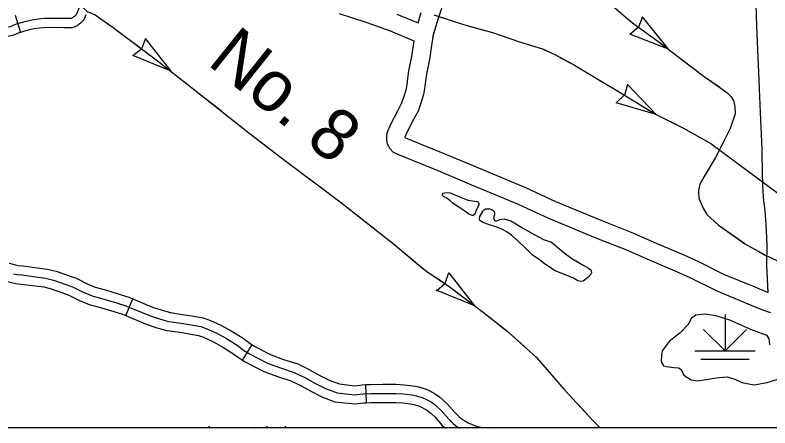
# Model space of a CAD drawing. Extents: x -117616 to 64730, y 54117 to 789866.
# Drawn here: x 63297.9 to 63422.6, y 54389.3 to 54457.5 of the extents above; entities that cross this region are included whole.
import ezdxf

# ---------------------------------------------------------------- set-up
doc = ezdxf.new("R2010")
doc.units = 0
for name, color, linetype in [('32', 7, 'Continuous'), ('35', 7, 'Continuous'), ('43', 7, 'Continuous'), ('44', 7, 'Continuous'), ('45', 7, 'Continuous'), ('46', 7, 'Continuous'), ('47', 7, 'Continuous'), ('Default', 7, 'Continuous'), ('R_No Plot', 7, 'Continuous')]:
    doc.layers.add(name, color=color, linetype=linetype)

msp = doc.modelspace()

# ---------------------------------------------------------------- linework, layer by layer
at = {"layer": '32'}
msp.add_line((63297.95, 54457.47), (63298.84, 54454.6), dxfattribs=at)
for points in [[(63309.98, 54468.42), (63309.96, 54467.44), (63309.94, 54465.87), (63309.8, 54464), (63309.61, 54462.53), (63309.4, 54461.52), (63308.83, 54459.55), (63308.41, 54458.47), (63308.01, 54457.52), (63307.73, 54457.23), (63307.45, 54457), (63307.13, 54456.88), (63306.04, 54456.88), (63304.06, 54456.9), (63302.8, 54456.88), (63301.79, 54456.82), (63300.73, 54456.65), (63299.11, 54456.26), (63298.13, 54455.95), (63297.12, 54455.54), (63296.17, 54455.34), (63295.86, 54455.28), (63295.51, 54455.23), (63295.13, 54455.16)], [(63309.63, 54457.51), (63309.28, 54456.69), (63308.75, 54456.13), (63308.21, 54455.69), (63307.41, 54455.38), (63306.03, 54455.38), (63304.07, 54455.4), (63302.86, 54455.38), (63301.96, 54455.32), (63301.03, 54455.17), (63299.51, 54454.81), (63298.84, 54454.6)], [(63298.84, 54454.6), (63298.64, 54454.54), (63297.56, 54454.1), (63296.47, 54453.87), (63296.1, 54453.79), (63295.74, 54453.75), (63295.53, 54453.72)]]:
    msp.add_lwpolyline(points, dxfattribs=at)
at = {"layer": '35'}
for points in [[(63369.89, 54428.06), (63371.51, 54427.41), (63372.69, 54426.91), (63373.83, 54426.73), (63374.18, 54426.69), (63374.36, 54426.61), (63374.48, 54426.5), (63374.53, 54426.37), (63374.52, 54426.09), (63374.02, 54425.15), (63373.89, 54424.74), (63373.79, 54424.56), (63373.6, 54424.38), (63373.39, 54424.37), (63373.14, 54424.46), (63372.88, 54424.59), (63372.2, 54425.09), (63371.35, 54425.64), (63370.3, 54426.37), (63369.71, 54426.86), (63369.12, 54427.28), (63368.65, 54427.49), (63368.53, 54427.66), (63368.48, 54427.77), (63368.49, 54427.92), (63368.64, 54428.04), (63368.87, 54428.11), (63369.23, 54428.16), (63369.73, 54428.13), (63369.89, 54428.06)], [(63386.53, 54419.96), (63388.6, 54418.2), (63389.85, 54417.27), (63391.83, 54416.13), (63392.63, 54415.65), (63393, 54415.38), (63393.08, 54415.22), (63393.09, 54414.98), (63392.98, 54414.69), (63392.52, 54414.14), (63391.96, 54413.72), (63391.73, 54413.53), (63391.44, 54413.46), (63390.83, 54413.59), (63390.14, 54414.03), (63388.95, 54414.51), (63387.11, 54415.26), (63385.49, 54416.26), (63384.55, 54417.06), (63383.32, 54417.88), (63382.11, 54419.09), (63380.99, 54420.15), (63379.93, 54421.11), (63379.32, 54421.59), (63378.42, 54422.06), (63377.47, 54422.46), (63376.11, 54422.91), (63375.31, 54423.15), (63375.03, 54423.33), (63374.68, 54423.55), (63374.63, 54423.75), (63374.7, 54424.21), (63375.18, 54425.05), (63375.28, 54425.27), (63375.61, 54425.48), (63375.85, 54425.48), (63376.25, 54425.47), (63376.62, 54425.35), (63376.86, 54425.21), (63377.03, 54425.02), (63377.07, 54424.84), (63377.07, 54424.71), (63377.07, 54424.47), (63377.01, 54424.23), (63376.98, 54424.05), (63376.94, 54423.86), (63377.07, 54423.59), (63377.27, 54423.51), (63377.49, 54423.51), (63377.97, 54423.72), (63378.69, 54423.83), (63379.8, 54423.51), (63381.87, 54422.25), (63383.74, 54421.18), (63385.21, 54420.39), (63386.53, 54419.96)]]:
    msp.add_lwpolyline(points, dxfattribs=at)
at = {"layer": '43'}
for p, q in [((63401.51, 54457.2), (63400.86, 54455.49)), ((63405.83, 54451.86), (63401.51, 54457.2)), ((63399.42, 54454.32), (63400.84, 54455.47)), ((63319.5, 54453.62), (63318.82, 54451.92)), ((63323.73, 54448.21), (63319.5, 54453.62)), ((63405.83, 54451.86), (63399.42, 54454.32)), ((63317.37, 54450.78), (63318.81, 54451.9)), ((63323.73, 54448.21), (63317.37, 54450.78)), ((63399.04, 54446.02), (63398.54, 54444.26)), ((63403.8, 54441.07), (63399.04, 54446.02)), ((63397.21, 54442.98), (63398.52, 54444.24)), ((63403.8, 54441.07), (63397.21, 54442.98)), ((63369.5, 54414.88), (63368.91, 54413.15)), ((63373.83, 54409.44), (63369.63, 54414.88)), ((63373.83, 54409.44), (63367.48, 54412.05)), ((63367.52, 54411.93), (63368.9, 54413.13))]:
    msp.add_line(p, q, dxfattribs=at)
for points in [[(63296.86, 54459.17), (63302.22, 54459.99), (63304.76, 54460.18), (63306.41, 54460.08), (63308.72, 54459.09), (63309.87, 54458.05), (63311.15, 54457.5), (63314.14, 54455.43), (63321.68, 54449.75), (63328.39, 54444.48), (63336.55, 54438.04), (63342.85, 54433.18), (63351.62, 54426.64), (63355.55, 54423.54), (63360.4, 54419.71), (63365.73, 54415.27), (63369.62, 54412.65), (63375.27, 54408.35), (63379.09, 54405.38), (63384.04, 54400.94), (63388.59, 54395.64), (63393.4, 54390.47), (63394.53, 54389.3)], [(63396.29, 54459.19), (63399.89, 54456.18), (63404.07, 54453.14), (63408.51, 54449.75), (63411.69, 54447.34), (63414.46, 54445.42), (63415.48, 54444.7), (63416.17, 54443.98), (63416.53, 54443.35), (63416.8, 54442.36), (63416.83, 54441.15), (63416.02, 54438.75), (63414.85, 54436.4), (63413.59, 54433.97), (63411.72, 54430.81), (63411, 54429.55), (63410.79, 54428.44), (63410.85, 54427.24), (63411.54, 54425.59), (63412.17, 54424.56), (63414.04, 54422.85), (63418.45, 54419.72), (63421.84, 54417.8), (63424.76, 54416.42)], [(63309.86, 54458.06), (63311.15, 54457.5), (63314.14, 54455.43), (63315.3, 54454.56)], [(63367.1, 54457.52), (63371.99, 54455.94), (63376.74, 54454.59), (63381.22, 54453.04), (63385, 54451.89), (63387.05, 54450.94), (63390.05, 54449.36), (63393.63, 54447.2), (63397.84, 54444.67), (63403.7, 54441.13), (63408.18, 54438.87), (63412.8, 54436.24), (63434.73, 54420.04)], [(63367.93, 54457.25), (63371.99, 54455.94), (63375.51, 54454.94)], [(63399.45, 54456.55), (63399.89, 54456.18), (63404.07, 54453.14), (63405.8, 54451.82)], [(63378.02, 54454.14), (63381.22, 54453.04), (63385, 54451.89), (63385.53, 54451.64)], [(63317.41, 54452.97), (63321.68, 54449.75), (63323.7, 54448.17)], [(63387.91, 54450.49), (63390.05, 54449.36), (63393.63, 54447.2), (63394.76, 54446.52)], [(63407.9, 54450.22), (63408.51, 54449.75), (63411.06, 54447.83)], [(63411.06, 54447.83), (63411.69, 54447.34), (63414.29, 54445.54)], [(63325.77, 54446.53), (63328.39, 54444.48), (63328.89, 54444.09)], [(63397.02, 54445.16), (63397.84, 54444.67), (63403.7, 54441.13), (63403.8, 54441.08)], [(63328.89, 54444.09), (63332, 54441.63)], [(63416.26, 54443.82), (63416.53, 54443.35), (63416.8, 54442.36), (63416.83, 54441.15), (63416.02, 54438.75), (63414.85, 54436.41)], [(63334.07, 54440), (63336.55, 54438.04), (63340.32, 54435.13)], [(63406.16, 54439.89), (63408.18, 54438.87), (63409.66, 54438.03)], [(63409.66, 54438.03), (63412.8, 54436.24), (63413.08, 54436.04)], [(63342.41, 54433.52), (63342.85, 54433.18), (63348.75, 54428.78)], [(63413.64, 54434.07), (63413.59, 54433.97), (63411.72, 54430.81), (63411, 54429.55), (63410.79, 54428.44), (63410.85, 54427.24), (63410.99, 54426.91)], [(63350.87, 54427.2), (63351.62, 54426.64), (63355.55, 54423.54), (63357.1, 54422.31)], [(63412.18, 54424.56), (63414.04, 54422.85), (63418.44, 54419.73)], [(63359.17, 54420.68), (63360.4, 54419.71), (63365.29, 54415.64)], [(63420.73, 54418.43), (63422.07, 54417.67)], [(63367.44, 54414.12), (63369.62, 54412.65), (63373.83, 54409.44)], [(63375.92, 54407.84), (63379.05, 54405.41)], [(63379.05, 54405.41), (63379.09, 54405.38), (63382, 54402.77)], [(63383.97, 54401.01), (63384.04, 54400.94), (63388.59, 54395.64), (63389.16, 54395.03)], [(63390.96, 54393.1), (63393.4, 54390.47), (63394.53, 54389.3)]]:
    msp.add_lwpolyline(points, dxfattribs=at)
at = {"layer": '44'}
for p, q in [((63415.16, 54408.01), (63415.16, 54402.01)), ((63415.16, 54402.01), (63411.62, 54405.55)), ((63415.16, 54402.01), (63418.69, 54405.55)), ((63410.16, 54402.01), (63420.16, 54402.01)), ((63411.16, 54400.65), (63419.16, 54400.65))]:
    msp.add_line(p, q, dxfattribs=at)
at = {"layer": '45'}
for p, q in [((63316.22, 54407.84), (63317.37, 54410.61)), ((63335.48, 54400.49), (63337.09, 54403.02)), ((63355.97, 54393.44), (63355.84, 54396.44)), ((63374.86, 54389.3), (63374.87, 54389.43))]:
    msp.add_line(p, q, dxfattribs=at)
for points in [[(63296.99, 54416.48), (63298.01, 54416.21), (63298.47, 54416.12), (63299.3, 54416.04), (63301.2, 54415.8), (63303.27, 54415.52), (63304.73, 54415.16), (63307.39, 54414.22)], [(63297.67, 54414.75), (63298.26, 54414.64), (63299.13, 54414.55), (63301, 54414.31), (63302.99, 54414.04), (63304.31, 54413.72), (63307.43, 54412.62), (63309.21, 54411.7), (63310.66, 54411.11), (63312.62, 54410.58), (63314.68, 54409.97), (63316.22, 54409.46), (63320.12, 54407.84), (63321.77, 54407.29), (63323.29, 54406.88), (63325.35, 54406.57), (63328.61, 54406.04), (63329.63, 54405.67), (63331.26, 54404.92), (63332.85, 54404.04), (63334.59, 54402.95), (63335.67, 54402.15), (63336.66, 54401.52), (63339.62, 54399.99), (63341.78, 54399.2), (63344.04, 54398.47), (63345.92, 54397.55), (63347.57, 54396.63), (63349.2, 54395.82), (63351.13, 54395.09), (63352.54, 54394.92), (63354.03, 54394.76), (63355.37, 54394.92), (63356.67, 54394.98), (63358.59, 54395), (63360.85, 54395), (63362.08, 54394.94), (63363.44, 54394.78), (63364.23, 54394.62), (63365.27, 54394.29), (63365.74, 54394.07), (63366.19, 54393.82), (63366.68, 54393.54), (63367.09, 54393.25), (63367.56, 54392.83), (63368.29, 54392.19), (63369.53, 54390.75), (63370.27, 54390.02), (63370.92, 54389.49), (63371.21, 54389.3)], [(63296.24, 54413.57), (63297.34, 54413.29), (63298.04, 54413.15), (63298.97, 54413.06), (63300.8, 54412.83), (63302.71, 54412.57), (63303.88, 54412.28), (63306.4, 54411.39)], [(63307.39, 54414.22), (63308.02, 54414), (63309.83, 54413.07), (63311.14, 54412.54), (63313.03, 54412.02), (63315.13, 54411.4), (63316.74, 54410.87), (63317.37, 54410.61)], [(63306.4, 54411.39), (63306.83, 54411.24), (63308.58, 54410.34), (63310.18, 54409.69), (63312.21, 54409.13), (63314.23, 54408.54), (63315.69, 54408.06), (63316.22, 54407.84)], [(63317.37, 54410.61), (63320.65, 54409.25), (63322.21, 54408.72), (63323.6, 54408.35), (63325.59, 54408.05), (63327.14, 54407.8)], [(63316.22, 54407.84), (63319.6, 54406.44), (63321.34, 54405.85), (63322.99, 54405.41), (63325.12, 54405.09), (63326.66, 54404.84)], [(63327.14, 54407.8), (63328.99, 54407.5), (63330.2, 54407.06), (63331.93, 54406.26), (63333.61, 54405.33), (63335.44, 54404.2), (63336.53, 54403.38), (63337.09, 54403.02)], [(63326.66, 54404.84), (63328.22, 54404.58), (63329.06, 54404.28), (63330.58, 54403.58), (63332.09, 54402.74), (63333.75, 54401.71), (63334.82, 54400.92), (63335.48, 54400.49)], [(63337.09, 54403.02), (63337.41, 54402.82), (63340.22, 54401.36), (63342.27, 54400.62), (63344.6, 54399.87), (63346.62, 54398.88), (63346.67, 54398.85)], [(63335.48, 54400.49), (63335.91, 54400.22), (63339.02, 54398.61), (63341.29, 54397.78), (63343.48, 54397.08), (63345.23, 54396.22), (63345.2, 54396.24)], [(63346.67, 54398.85), (63348.27, 54397.95), (63349.8, 54397.2), (63351.49, 54396.56), (63352.71, 54396.41), (63354.02, 54396.27), (63355.25, 54396.41), (63355.84, 54396.44)], [(63345.2, 54396.24), (63346.87, 54395.3), (63348.6, 54394.44), (63350.76, 54393.63), (63352.37, 54393.43), (63354.04, 54393.25), (63355.49, 54393.42), (63355.97, 54393.44)], [(63355.84, 54396.44), (63356.62, 54396.48), (63358.58, 54396.5), (63360.88, 54396.5), (63362.21, 54396.43), (63363.67, 54396.26), (63364.6, 54396.08), (63365.81, 54395.69), (63366.42, 54395.41), (63366.92, 54395.12), (63366.99, 54395.08)], [(63366.99, 54395.08), (63367.48, 54394.81), (63368.02, 54394.42), (63368.56, 54393.96), (63369.36, 54393.24), (63370.62, 54391.78), (63371.27, 54391.14), (63371.82, 54390.7), (63372.19, 54390.45), (63372.75, 54390.15), (63373.41, 54389.84), (63374.08, 54389.6), (63374.91, 54389.43), (63374.87, 54389.43)], [(63355.97, 54393.44), (63356.71, 54393.48), (63358.6, 54393.5), (63360.81, 54393.5), (63361.96, 54393.44), (63363.21, 54393.3), (63363.85, 54393.17), (63364.72, 54392.89), (63365.05, 54392.74), (63365.45, 54392.51), (63365.53, 54392.47)], [(63365.53, 54392.47), (63365.87, 54392.27), (63366.16, 54392.07), (63366.57, 54391.71), (63367.22, 54391.13), (63368.43, 54389.72), (63368.87, 54389.3)], [(63374.87, 54389.43), (63376.1, 54389.36), (63377.09, 54389.3)]]:
    msp.add_lwpolyline(points, dxfattribs=at)
at = {"layer": '46'}
for points in [[(63366.93, 54453.8), (63366.69, 54452.43), (63366.34, 54450.12), (63365.87, 54447.72), (63365.68, 54446.6), (63365.58, 54445.65), (63365.39, 54444.36), (63364.93, 54442.92), (63364.47, 54441.62), (63363.75, 54440.21), (63362.62, 54438.09), (63362.27, 54437.29), (63362.43, 54437.22), (63364.84, 54436.22), (63368.91, 54434.56), (63374.48, 54432.22), (63382.21, 54428.99), (63387.19, 54426.68), (63394.81, 54423.53), (63400.05, 54421.46), (63403.79, 54419.83), (63408.38, 54417.88), (63410.65, 54416.85), (63414.92, 54414.71), (63420.06, 54412.58), (63422.29, 54411.66), (63422.04, 54416.17), (63422.11, 54419.45), (63421.96, 54422.95), (63421.79, 54425.12), (63421.65, 54426), (63421.56, 54426.75), (63421.46, 54428.22), (63421.36, 54431.15), (63421.28, 54435.3), (63421.03, 54441.37), (63420.73, 54448.01), (63420.4, 54455.62), (63420.08, 54466.46)], [(63366.93, 54453.8), (63367.25, 54454.99), (63367.85, 54456.96), (63368.71, 54459.58)], [(63351.43, 54457.75), (63353.48, 54457.08), (63356, 54456.22), (63359.89, 54454.84), (63363.77, 54453.21)], [(63360.97, 54457.64), (63364.47, 54456.17)], [(63364.47, 54456.17), (63364.99, 54457.87)], [(63363.77, 54453.21), (63363.38, 54450.63), (63362.92, 54448.25), (63362.71, 54447), (63362.61, 54446.03), (63362.46, 54445.05), (63362.08, 54443.88), (63361.7, 54442.81), (63361.09, 54441.6), (63359.91, 54439.39), (63359.31, 54437.99), (63359.25, 54437.46), (63359.25, 54436.83), (63359.37, 54436.18), (63359.79, 54435.42), (63360.39, 54434.84), (63361.24, 54434.47), (63363.69, 54433.44), (63367.76, 54431.79), (63373.32, 54429.46), (63381, 54426.24), (63385.99, 54423.93), (63393.68, 54420.75), (63398.9, 54418.69), (63402.61, 54417.07), (63407.17, 54415.13), (63409.36, 54414.14), (63413.68, 54411.98), (63418.91, 54409.81), (63421.5, 54408.74), (63422.64, 54408.33)]]:
    msp.add_lwpolyline(points, dxfattribs=at)
at = {"layer": '47'}
msp.add_lwpolyline([(63422.58, 54403.04), (63422.5, 54403.56), (63422.46, 54404.01), (63422.13, 54404.57), (63421.61, 54404.75), (63419.41, 54405.57), (63415.94, 54407.07), (63413.85, 54407.74), (63411.91, 54408.07), (63410.31, 54407.92), (63409.6, 54407.44), (63409.08, 54406.39), (63407.77, 54404.98), (63405.95, 54403.56), (63404.79, 54402.03), (63404.68, 54401.32), (63404.6, 54400.2), (63405.01, 54399.56), (63405.5, 54399.42), (63406.73, 54399.27), (63407.48, 54399.23), (63407.89, 54398.93), (63408.33, 54398.03), (63409.56, 54397.21), (63410.64, 54397.06), (63412.36, 54397.33), (63413.7, 54397.59), (63415.53, 54397.74), (63416.8, 54397.36), (63417.95, 54396.77), (63419.97, 54396.39), (63422.09, 54396.77), (63424.96, 54397.7)], dxfattribs=at)
at = {"layer": 'Default'}
msp.add_line((63330.08, 54389.3), (63329.98, 54389.6), dxfattribs=at)
for points in [[(63339.59, 54389.3), (63339.56, 54389.59)], [(63337.31, 54389.3), (63337.71, 54389.39)], [(63337.86, 54389.3), (63337.71, 54389.39)], [(63342.6, 54389.3), (63342.58, 54389.57)]]:
    msp.add_lwpolyline(points, dxfattribs=at)
at = {"layer": 'R_No Plot'}
msp.add_lwpolyline([(62347.42, 55314.94), (63854.85, 55314.94), (63854.85, 54389.3), (62347.42, 54389.3)], close=True, dxfattribs=at)

# ---------------------------------------------------------------- texts
at = {"layer": '43'}
msp.add_text('No. 8', height=8.448, rotation=321.3194, dxfattribs=at).set_placement((63329.49, 54449.42))

doc.saveas('drawing.dxf')
